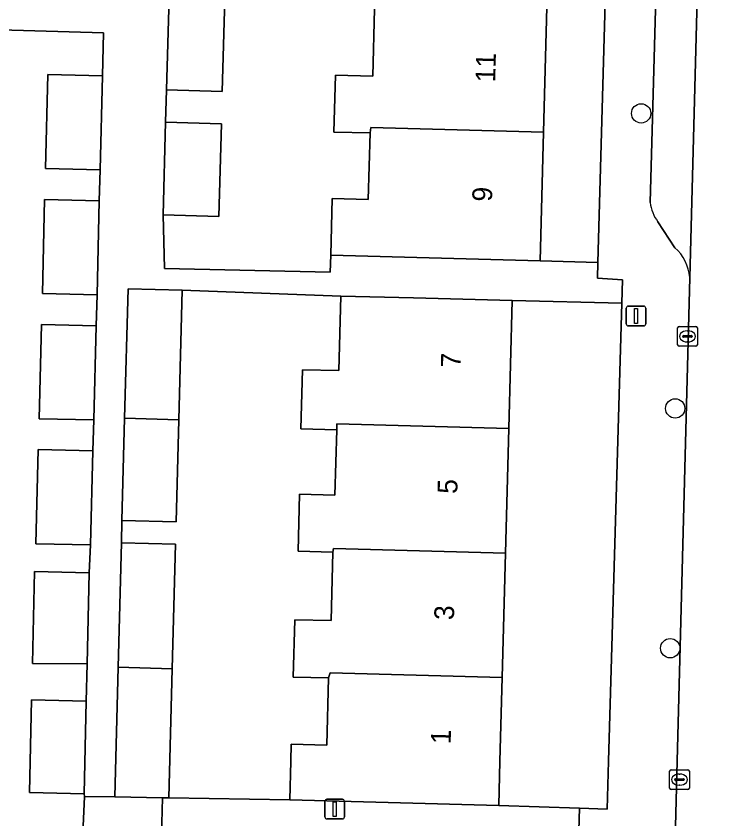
# Model space of a CAD drawing. Extents: x 162082 to 163401, y 388089 to 388636.
# Drawn here: x 162356.5 to 162392.24, y 388247.07 to 388287.72 of the extents above; entities that cross this region are included whole.
import ezdxf

# ---------------------------------------------------------------- set-up
doc = ezdxf.new("R2010")
doc.units = 0
for name, color, linetype in [('IMGEO_Boom', 7, 'Continuous'), ('IMGEO_Erf', 7, 'Continuous'), ('IMGEO_Kolk', 7, 'Continuous'), ('IMGEO_Lichtmast', 7, 'Continuous'), ('IMGEO_Pand', 7, 'Continuous'), ('IMGEO_Pand_nummerreeks', 7, 'Continuous'), ('IMGEO_Parkeervlak_open', 7, 'Continuous'), ('IMGEO_Rijbaan_lokaal_open', 7, 'Continuous'), ('IMGEO_Voetpad_open', 7, 'Continuous')]:
    doc.layers.add(name, color=color, linetype=linetype)

msp = doc.modelspace()

# ---------------------------------------------------------------- linework, layer by layer
at = {"layer": 'IMGEO_Boom'}
for centre in [(162388.152, 388282.797), (162389.876, 388267.856), (162389.623, 388255.715)]:
    msp.add_circle(centre, 0.489, dxfattribs=at)
at = {"layer": 'IMGEO_Erf'}
for points in [[(162383.382, 388288.18), (162383.212, 388281.844), (162383.037, 388275.334), (162385.955, 388275.247), (162387.274, 388321.94)], [(162367.065, 388288.61), (162366.933, 388283.909), (162364.11, 388283.988), (162364.072, 388282.353), (162366.895, 388282.274), (162366.763, 388277.573), (162363.94, 388277.652), (162364.007, 388274.934), (162372.407, 388274.764), (162372.434, 388275.619), (162372.511, 388278.478), (162374.33, 388278.429), (162374.421, 388281.803), (162372.59, 388281.852), (162372.667, 388284.736), (162374.556, 388284.685), (162374.648, 388288.084)], [(162359.888, 388246.709), (162359.968, 388248.211), (162359.939, 388248.346), (162357.172, 388248.412), (162357.284, 388253.106), (162360.052, 388253.04), (162360.094, 388254.926), (162357.326, 388254.948), (162357.438, 388259.593), (162360.205, 388259.526), (162360.268, 388260.942), (162357.501, 388261.008), (162357.616, 388265.77), (162360.383, 388265.703), (162360.432, 388267.272), (162357.665, 388267.338), (162357.78, 388272.1), (162360.547, 388272.033), (162360.597, 388273.602), (162357.83, 388273.668), (162357.945, 388278.43), (162360.712, 388278.363), (162360.762, 388279.934), (162357.995, 388280), (162358.11, 388284.762), (162360.877, 388284.695), (162360.923, 388286.882), (162338.884, 388287.51)]]:
    msp.add_lwpolyline(points, dxfattribs=at)
for points in [[(162370.857, 388263.511), (162372.648, 388263.463), (162372.735, 388266.772), (162370.921, 388266.82), (162371.001, 388269.818), (162372.839, 388269.77), (162372.939, 388273.548), (162364.909, 388273.839), (162364.736, 388267.283), (162364.6, 388262.115), (162361.859, 388262.188), (162361.829, 388261.053), (162364.57, 388260.98), (162364.404, 388254.675), (162364.236, 388248.138), (162370.353, 388248.032), (162370.405, 388250), (162370.428, 388250.857), (162372.233, 388250.809), (162372.323, 388254.209), (162370.538, 388254.256), (162370.615, 388257.161), (162372.454, 388257.112), (162372.546, 388260.58), (162370.781, 388260.626)], [(162387.168, 388273.183), (162381.619, 388273.319), (162381.448, 388266.839), (162381.281, 388260.535), (162381.114, 388254.23), (162381.002, 388250), (162380.942, 388247.751), (162385.024, 388247.619), (162386.435, 388247.573), (162386.504, 388250)]]:
    msp.add_lwpolyline(points, close=True, dxfattribs=at)
at = {"layer": 'IMGEO_Kolk'}
for p, q in [((162389.997, 388271.079), (162389.997, 388271.931)), ((162390.072, 388272.005), (162390.924, 388272.005)), ((162390.998, 388271.931), (162390.998, 388271.079)), ((162390.256, 388271.499), (162390.256, 388271.511)), ((162390.694, 388271.462), (162390.296, 388271.462)), ((162390.299, 388271.548), (162390.697, 388271.548)), ((162390.485, 388271.785), (162390.51, 388271.785)), ((162390.74, 388271.511), (162390.74, 388271.499)), ((162390.924, 388271.005), (162390.072, 388271.005)), ((162390.508, 388271.225), (162390.483, 388271.225)), ((162389.592, 388248.637), (162389.592, 388249.489)), ((162389.667, 388249.563), (162390.519, 388249.563)), ((162390.593, 388249.489), (162390.593, 388248.637)), ((162389.851, 388249.057), (162389.851, 388249.069)), ((162389.894, 388249.106), (162390.292, 388249.106)), ((162390.08, 388249.343), (162390.105, 388249.343)), ((162390.335, 388249.069), (162390.335, 388249.057)), ((162390.289, 388249.02), (162389.891, 388249.02)), ((162390.103, 388248.783), (162390.078, 388248.783)), ((162390.519, 388248.563), (162389.667, 388248.563))]:
    msp.add_line(p, q, dxfattribs=at)
for points in [[(162389.997, 388271.079), (162389.997, 388271.931)], [(162390.072, 388272.005), (162390.924, 388272.005)], [(162390.998, 388271.931), (162390.998, 388271.079)], [(162390.924, 388271.005), (162390.072, 388271.005)], [(162389.592, 388248.637), (162389.592, 388249.489)], [(162389.667, 388249.563), (162390.519, 388249.563)], [(162390.593, 388249.489), (162390.593, 388248.637)], [(162390.519, 388248.563), (162389.667, 388248.563)]]:
    msp.add_lwpolyline(points, dxfattribs=at)
for centre, radius, start, end in [((162390.074, 388271.929), 0.0765, 91.552, 178.448), ((162390.074, 388271.929), 0.0765, 91.552, 178.448), ((162390.922, 388271.929), 0.0765, 1.552, 88.448), ((162390.922, 388271.929), 0.0765, 1.552, 88.448), ((162390.296, 388271.508), 0.0403, 85.8775, 175.7526), ((162390.293, 388271.498), 0.0366, 178.938, 274.7102), ((162390.697, 388271.505), 0.043, 264.8664, 352.4533), ((162390.701, 388271.51), 0.0386, 1.7309, 96.639), ((162390.074, 388271.081), 0.0765, 181.552, 268.448), ((162390.074, 388271.081), 0.0765, 181.552, 268.448), ((162390.922, 388271.081), 0.0765, 271.552, 358.448), ((162390.922, 388271.081), 0.0765, 271.552, 358.448), ((162389.669, 388249.487), 0.0765, 91.552, 178.448), ((162389.669, 388249.487), 0.0765, 91.552, 178.448), ((162390.517, 388249.487), 0.0765, 1.552, 88.448), ((162390.517, 388249.487), 0.0765, 1.552, 88.448), ((162389.891, 388249.066), 0.0403, 85.8775, 175.7526), ((162389.888, 388249.056), 0.0366, 178.938, 274.7102), ((162390.292, 388249.063), 0.043, 264.8664, 352.4533), ((162390.296, 388249.068), 0.0386, 1.7309, 96.639), ((162389.669, 388248.639), 0.0765, 181.552, 268.448), ((162389.669, 388248.639), 0.0765, 181.552, 268.448), ((162390.517, 388248.639), 0.0765, 271.552, 358.448), ((162390.517, 388248.639), 0.0765, 271.552, 358.448)]:
    msp.add_arc(centre, radius, start, end, dxfattribs=at)
for centre, major_axis, ratio, start_param, end_param in [((162390.484, 388271.505), (-0.387, 0.002), 0.722429, 4.712389, 7.853982), ((162390.509, 388271.505), (-0.39, 0.002), 0.717154, 1.570796, 4.712389), ((162390.079, 388249.063), (-0.387, 0.002), 0.722429, 4.712389, 7.853982), ((162390.104, 388249.063), (-0.39, 0.002), 0.717154, 1.570796, 4.712389)]:
    msp.add_ellipse(centre, major_axis=major_axis, ratio=ratio, start_param=start_param, end_param=end_param, dxfattribs=at)
at = {"layer": 'IMGEO_Lichtmast'}
for p, q in [((162387.494, 388273.035), (162388.284, 388273.035)), ((162388.284, 388273.035), (162387.494, 388273.035)), ((162387.394, 388272.135), (162387.394, 388272.935)), ((162387.394, 388272.935), (162387.394, 388272.135)), ((162388.384, 388272.935), (162388.384, 388272.135)), ((162388.384, 388272.135), (162388.384, 388272.935)), ((162388.284, 388272.035), (162387.494, 388272.035)), ((162387.494, 388272.035), (162388.284, 388272.035)), ((162372.135, 388247.171), (162372.135, 388247.971)), ((162372.135, 388247.971), (162372.135, 388247.171)), ((162372.235, 388248.071), (162373.025, 388248.071)), ((162373.025, 388248.071), (162372.235, 388248.071)), ((162373.125, 388247.971), (162373.125, 388247.171)), ((162373.125, 388247.171), (162373.125, 388247.971)), ((162373.025, 388247.071), (162372.235, 388247.071)), ((162372.235, 388247.071), (162373.025, 388247.071))]:
    msp.add_line(p, q, dxfattribs=at)
for points in [[(162387.814, 388272.91), (162387.964, 388272.91), (162387.964, 388272.16), (162387.814, 388272.16), (162387.814, 388272.91)], [(162372.555, 388247.946), (162372.705, 388247.946), (162372.705, 388247.196), (162372.555, 388247.196), (162372.555, 388247.946)]]:
    msp.add_lwpolyline(points, dxfattribs=at)
for centre, start, end in [((162387.494, 388272.935), 90, 180), ((162387.494, 388272.935), 90, 180), ((162388.284, 388272.935), 0, 90), ((162388.284, 388272.935), 360, 90), ((162387.494, 388272.135), 180, 270), ((162387.494, 388272.135), 180, 270), ((162388.284, 388272.135), 270, 0), ((162388.284, 388272.135), 270, 0), ((162372.235, 388247.971), 90, 180), ((162372.235, 388247.971), 90, 180), ((162373.025, 388247.971), 0, 90), ((162373.025, 388247.971), 360, 90), ((162372.235, 388247.171), 180, 270), ((162372.235, 388247.171), 180, 270), ((162373.025, 388247.171), 270, 0), ((162373.025, 388247.171), 270, 0)]:
    msp.add_arc(centre, 0.1, start, end, dxfattribs=at)
at = {"layer": 'IMGEO_Pand'}
for points in [[(162366.933, 388283.909), (162367.065, 388288.61), (162364.242, 388288.689), (162364.11, 388283.988)], [(162374.648, 388288.084), (162374.556, 388284.685), (162372.667, 388284.736), (162372.59, 388281.852), (162374.421, 388281.803), (162374.459, 388282.081), (162383.212, 388281.844), (162383.382, 388288.18), (162374.63, 388288.416)], [(162360.877, 388284.695), (162358.11, 388284.762), (162357.995, 388280), (162360.762, 388279.934)], [(162366.763, 388277.573), (162366.895, 388282.274), (162364.072, 388282.353), (162363.94, 388277.652)], [(162383.212, 388281.844), (162374.459, 388282.081), (162374.421, 388281.803), (162374.33, 388278.429), (162372.511, 388278.478), (162372.434, 388275.619), (162378.039, 388275.468), (162383.037, 388275.334)], [(162360.712, 388278.363), (162357.945, 388278.43), (162357.83, 388273.668), (162360.597, 388273.602)], [(162361.995, 388267.357), (162364.736, 388267.283), (162364.909, 388273.839), (162362.168, 388273.911)], [(162372.735, 388266.772), (162372.737, 388267.071), (162381.448, 388266.839), (162381.619, 388273.319), (162376.621, 388273.451), (162372.939, 388273.548), (162372.839, 388269.77), (162371.001, 388269.818), (162370.921, 388266.82)], [(162360.547, 388272.033), (162357.78, 388272.1), (162357.665, 388267.338), (162360.432, 388267.272)], [(162364.736, 388267.283), (162361.995, 388267.357), (162361.859, 388262.188), (162364.6, 388262.115)], [(162372.546, 388260.58), (162372.569, 388260.767), (162381.281, 388260.535), (162381.448, 388266.839), (162372.737, 388267.071), (162372.735, 388266.772), (162372.648, 388263.463), (162370.857, 388263.511), (162370.781, 388260.626)], [(162360.383, 388265.703), (162357.616, 388265.77), (162357.501, 388261.008), (162360.268, 388260.942)], [(162364.57, 388260.98), (162361.829, 388261.053), (162361.664, 388254.748), (162364.404, 388254.675)], [(162381.114, 388254.23), (162381.281, 388260.535), (162372.569, 388260.767), (162372.546, 388260.58), (162372.454, 388257.112), (162370.615, 388257.161), (162370.538, 388254.256), (162372.323, 388254.209), (162372.401, 388254.462)], [(162357.326, 388254.948), (162360.094, 388254.926), (162360.205, 388259.526), (162357.438, 388259.593)], [(162364.404, 388254.675), (162361.664, 388254.748), (162361.499, 388248.185), (162363.919, 388248.143), (162364.236, 388248.138)], [(162381.114, 388254.23), (162372.401, 388254.462), (162372.323, 388254.209), (162372.233, 388250.809), (162370.428, 388250.857), (162370.405, 388250), (162370.353, 388248.032), (162380.942, 388247.751), (162381.002, 388250)], [(162360.052, 388253.04), (162357.284, 388253.106), (162357.172, 388248.412), (162359.939, 388248.346)]]:
    msp.add_lwpolyline(points, close=True, dxfattribs=at)
at = {"layer": 'IMGEO_Parkeervlak_open'}
for points in [[(162390.616, 388274.485), (162391.75, 388317.45)], [(162389.606, 388314.295), (162388.616, 388278.29)], [(162389.003, 388277.309), (162389.855, 388275.996)]]:
    msp.add_lwpolyline(points, dxfattribs=at)
msp.add_lwpolyline([(162385.024, 388247.619), (162380.942, 388247.751), (162370.353, 388248.032), (162364.236, 388248.138), (162363.919, 388248.143), (162363.792, 388243.648), (162384.895, 388243.086)], close=True, dxfattribs=at)
for centre, radius, start, end in [((162390.406, 388278.429), 1.795, 184.4452, 218.6128), ((162388.386, 388274.309), 2.237, 4.5083, 48.955)]:
    msp.add_arc(centre, radius, start, end, dxfattribs=at)
at = {"layer": 'IMGEO_Rijbaan_lokaal_open'}
msp.add_lwpolyline([(162391.75, 388317.45), (162390.616, 388274.485), (162389.967, 388250), (162389.776, 388242.049), (162389.635, 388236.207), (162389.021, 388210.683), (162395.091, 388210.582), (162395.207, 388215.506), (162395.962, 388250), (162396.18, 388258.434), (162397.025, 388291.191)], dxfattribs=at)
at = {"layer": 'IMGEO_Voetpad_open'}
for points in [[(162392.182, 388320.108), (162392.647, 388321.245), (162392.906, 388321.796), (162387.274, 388321.94), (162385.955, 388275.247), (162385.933, 388274.455), (162387.202, 388274.37), (162387.168, 388273.183), (162386.504, 388250), (162386.435, 388247.573), (162385.024, 388247.619), (162384.895, 388243.086), (162384.864, 388241.997), (162385.363, 388241.985), (162385.201, 388236.305), (162384.702, 388236.317), (162384.596, 388232.621), (162384.499, 388228.792), (162387.429, 388228.718), (162386.877, 388207.422)], [(162388.616, 388278.29), (162389.606, 388314.295)], [(162338.884, 388287.51), (162360.923, 388286.882), (162360.877, 388284.695), (162360.762, 388279.934), (162360.712, 388278.363), (162360.597, 388273.602), (162360.547, 388272.033), (162360.432, 388267.272), (162360.383, 388265.703), (162360.268, 388260.942), (162360.205, 388259.526), (162360.094, 388254.926), (162360.052, 388253.04), (162359.939, 388248.346), (162359.968, 388248.211), (162361.499, 388248.185), (162361.664, 388254.748), (162361.829, 388261.053), (162361.859, 388262.188), (162361.995, 388267.357), (162362.168, 388273.911), (162364.909, 388273.839), (162372.939, 388273.548), (162376.621, 388273.451), (162381.619, 388273.319), (162387.168, 388273.183), (162387.202, 388274.37), (162385.933, 388274.455), (162385.955, 388275.247), (162383.037, 388275.334), (162378.039, 388275.468), (162372.434, 388275.619), (162372.407, 388274.764), (162364.007, 388274.934), (162363.94, 388277.652), (162364.072, 388282.353), (162364.11, 388283.988), (162364.242, 388288.689)], [(162389.855, 388275.996), (162389.003, 388277.309)], [(162389.635, 388236.207), (162389.136, 388236.218), (162389.277, 388242.06), (162389.776, 388242.049), (162389.967, 388250), (162390.616, 388274.485)]]:
    msp.add_lwpolyline(points, dxfattribs=at)
msp.add_lwpolyline([(162384.596, 388232.621), (162363.491, 388233.051), (162363.625, 388237.765), (162363.792, 388243.648), (162363.919, 388248.143), (162361.499, 388248.185), (162359.968, 388248.211), (162359.888, 388246.709), (162359.773, 388241.948), (162359.643, 388239.595), (162359.541, 388235.372), (162359.47, 388232.421), (162359.409, 388229.428), (162384.499, 388228.792)], close=True, dxfattribs=at)
for centre, radius, start, end in [((162390.406, 388278.429), 1.795, 184.4452, 218.6128), ((162388.386, 388274.309), 2.237, 4.5083, 48.955)]:
    msp.add_arc(centre, radius, start, end, dxfattribs=at)

# ---------------------------------------------------------------- texts
at = {"layer": 'IMGEO_Pand_nummerreeks'}
for s, rotation, p in [('11', 88.4611, (162380.759, 388284.359)), ('9', 88.4611, (162380.596, 388278.319)), ('7', 88.4833, (162379.008, 388269.914)), ('5', 88.4833, (162378.839, 388263.522)), ('3', 88.4833, (162378.67, 388257.13)), ('1', 88.4833, (162378.504, 388250.852))]:
    msp.add_text(s, height=1, rotation=rotation, dxfattribs=at).set_placement(p)

doc.saveas('drawing.dxf')
